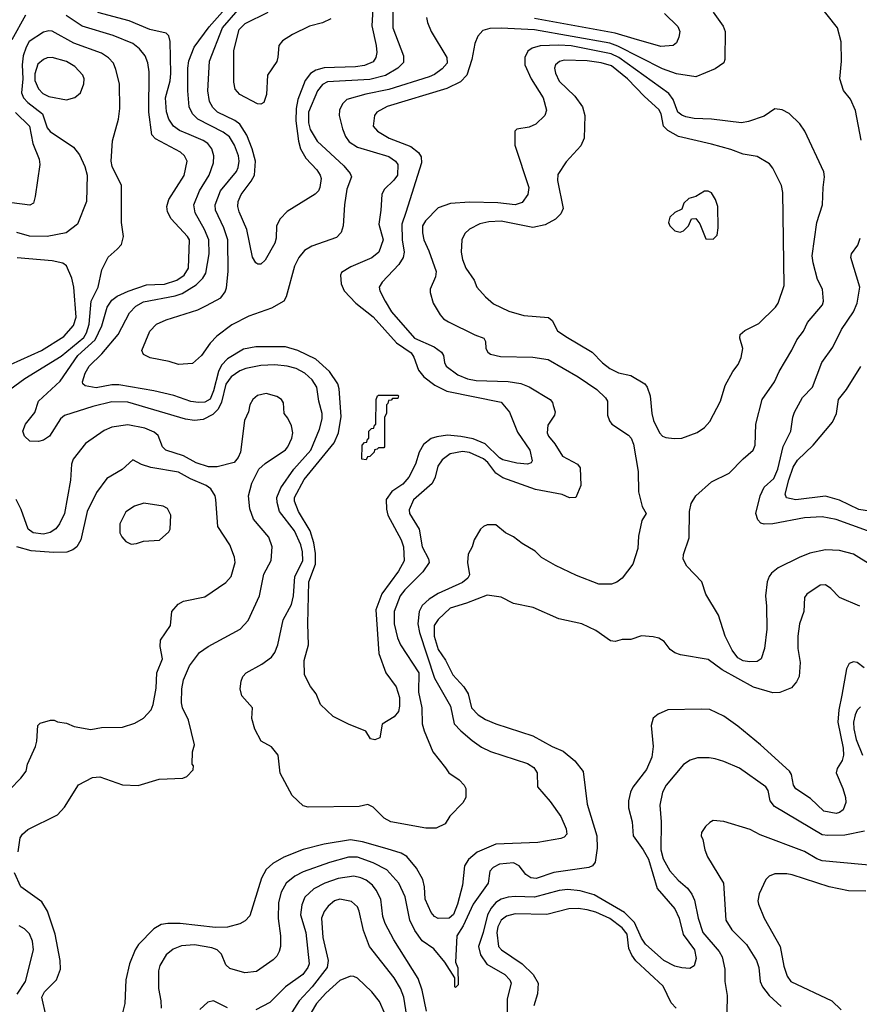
# Model space of a CAD drawing. Extents: x 997028 to 1115134, y 536408 to 618974.
# Tile 268 of 473: x 1068659 to 1073448, y 562235 to 567852. Entities that reach past the tile are written whole.
import ezdxf

# ---------------------------------------------------------------- set-up
doc = ezdxf.new("R2010")
doc.units = 0

msp = doc.modelspace()

# ---------------------------------------------------------------- linework, layer by layer
at = {"layer": '0CON10XD'}
for points in [[(1073457.5, 567165), (1073425, 567333.3), (1073397.4, 567397.4), (1073357, 567447), (1073335.7, 567515), (1073346.9, 567615), (1073344.3, 567725), (1073323.1, 567805), (1073198, 567965), (1073187.1, 568025), (1073195.8, 568065), (1073229.3, 568110.7), (1073290.2, 568169.8), (1073425, 568262.1), (1073467.9, 568305)], [(1070787.2, 567965), (1070787.8, 567805), (1070847.3, 567645), (1070847.1, 567607.1), (1070815.5, 567575), (1070745, 567532.7), (1070655, 567510), (1070415, 567496.2), (1070385, 567481.2), (1070357.4, 567445), (1070305.7, 567325), (1070306.4, 567263.6), (1070314.8, 567224.8), (1070355, 567158.2), (1070507, 567017), (1070544.4, 566975), (1070551.9, 566955), (1070524.5, 566884.5), (1070510.5, 566795), (1070503.8, 566676.2), (1070492, 566638), (1070465, 566610), (1070325, 566559.5), (1070283.3, 566535), (1070250.9, 566495), (1070226.2, 566445), (1070178.8, 566271.2), (1070165, 566246.7), (1070095, 566205.7), (1069965, 566160.6), (1069868.3, 566111.7), (1069783.4, 566046.6), (1069744.4, 566005.6), (1069696.7, 565935), (1069645, 565890), (1069565, 565884.2), (1069511.2, 565901.2), (1069402.1, 565922.1), (1069365, 565941.2), (1069356, 565965), (1069402, 566075), (1069440, 566115), (1069495, 566138.6), (1069674.4, 566195.6), (1069725, 566222), (1069805.6, 566264.4), (1069830.6, 566299.4), (1069838.7, 566321.3), (1069848.5, 566415), (1069845.9, 566595), (1069824, 566664), (1069774.8, 566764.8), (1069772.9, 566795), (1069804.5, 566875.5), (1069895, 566985.7), (1069905, 567008.8), (1069910, 567045), (1069905.9, 567075), (1069884.2, 567135), (1069855, 567183.4), (1069820.3, 567210.3), (1069674, 567284), (1069644.4, 567314.4), (1069625.3, 567355), (1069617.1, 567445), (1069617.8, 567575), (1069623.6, 567616.4), (1069654.8, 567695.2), (1069738.9, 567811.1), (1069861.3, 567948.7)], [(1072614.6, 567894.6), (1072670.8, 567815), (1072682.5, 567785), (1072680, 567625), (1072674.1, 567605.9), (1072625, 567572), (1072515, 567525.6), (1072405, 567543.1), (1072325, 567570.6), (1072071, 567701), (1072025, 567717.5), (1071595, 567793.6), (1071405, 567804.2), (1071340.7, 567800.7), (1071299.9, 567790.1), (1071271.7, 567758.3), (1071254.2, 567715.8), (1071237.8, 567625), (1071208.6, 567535), (1071173.2, 567496.8), (1071095, 567459.2), (1070754.4, 567355.6), (1070695.7, 567325), (1070681.9, 567305), (1070675.5, 567245), (1070698.9, 567215), (1070765.8, 567175), (1070888.9, 567128.9), (1070933.3, 567093.3), (1070949.3, 567069.3), (1070950, 567035), (1070861.1, 566751.1), (1070837.9, 566685), (1070841.1, 566595), (1070850.9, 566525), (1070846.1, 566495), (1070820.4, 566455), (1070726.5, 566355), (1070708.5, 566325), (1070712.5, 566305), (1070743.1, 566245), (1070780, 566185), (1070911.1, 566035), (1071022.2, 565985), (1071064.4, 565955), (1071075.7, 565935), (1071081.4, 565895), (1071091.4, 565875), (1071157.8, 565825), (1071212.7, 565802.7), (1071262.6, 565792.6), (1071445, 565786.7), (1071516.6, 565776.6), (1071565, 565757.5), (1071684, 565685), (1071697.9, 565667.9), (1071701.2, 565651.2), (1071712, 565615), (1071710, 565595), (1071672, 565538), (1071667.1, 565495), (1071674.6, 565475), (1071711.6, 565431.6), (1071755, 565362.2), (1071840, 565315), (1071856.2, 565295), (1071858.8, 565195), (1071830, 565125), (1071795, 565123.3), (1071752.9, 565142.9), (1071601.2, 565171.2), (1071415, 565237.7), (1071374, 565264), (1071328.9, 565325), (1071305, 565345.7), (1071225, 565381.8), (1071185, 565388.8), (1071115, 565375.3), (1071068.7, 565341.3), (1071043.8, 565305), (1071028.8, 565241.2), (1071010.5, 565205), (1070905, 565111.9), (1070880.8, 565055), (1070881.5, 565035), (1070936.4, 564945), (1070954.6, 564845), (1070991.1, 564775), (1070994.4, 564755), (1070958.9, 564701.1), (1070855, 564599.6), (1070828.2, 564565), (1070794.7, 564475), (1070794.7, 564405), (1070813.3, 564325), (1070831.1, 564285), (1070935.3, 564125), (1070933.5, 564015), (1070953.1, 563925), (1070954.6, 563835), (1070965.4, 563795.4), (1071015.7, 563675), (1071087, 563583), (1071105.6, 563555.6), (1071165, 563516), (1071193.8, 563485), (1071203.8, 563465), (1071203.3, 563415), (1071185.9, 563384.1), (1071112.5, 563307.5), (1071086.2, 563265), (1071035, 563240), (1070975, 563238.6), (1070775, 563275.6), (1070737.2, 563297.2), (1070675, 563360), (1070645, 563374), (1070595, 563362.5), (1070305, 563360), (1070275, 563366.7), (1070213.3, 563425), (1070145, 563552.5), (1070133.3, 563655), (1070095, 563703.3), (1070035.8, 563735.8), (1069999.2, 563805), (1069982.5, 563865), (1069986.2, 563925), (1069926.7, 563995), (1069916.2, 564035), (1069921.2, 564078.8), (1069932, 564105), (1069950, 564125), (1070040.8, 564175), (1070094.3, 564215), (1070115, 564241.4), (1070131.6, 564285), (1070162.3, 564427.7), (1070210, 564515), (1070220, 564565), (1070228.4, 564675), (1070273.8, 564765), (1070271.4, 564815), (1070262.9, 564855), (1070226.3, 564936.3), (1070140.3, 565045), (1070126.7, 565096.7), (1070125.8, 565125), (1070148.3, 565181.7), (1070222.2, 565287.8), (1070318.6, 565395), (1070368.8, 565515), (1070384.7, 565575), (1070384.7, 565605), (1070365.7, 565675), (1070353.6, 565755), (1070327.7, 565797.7), (1070285.5, 565835), (1070235, 565861.6), (1070185, 565875.8), (1070115, 565883.3), (1070035, 565878.4), (1069947.8, 565862.2), (1069915, 565848.7), (1069865.5, 565815), (1069835, 565771.8), (1069809.4, 565670.6), (1069790.1, 565629.9), (1069761.3, 565598.7), (1069705, 565570.4), (1069655, 565565.3), (1069605, 565572.2), (1069275, 565670.3), (1069185, 565671.4), (1069076.2, 565645), (1068915, 565594.4), (1068891.4, 565575), (1068828.6, 565475), (1068795, 565452.9), (1068765.6, 565444.4), (1068717, 565447), (1068686.2, 565475), (1068676.2, 565505), (1068691.2, 565545), (1068745, 565610), (1068765.8, 565675), (1068890, 565790), (1068990.2, 565935), (1069088.5, 566025), (1069128.3, 566105), (1069158.7, 566211.3), (1069185, 566252.1), (1069215, 566274.7), (1069277.9, 566302.1), (1069381.7, 566338.3), (1069430.4, 566340.4), (1069485, 566343.3), (1069555, 566365.8), (1069597.3, 566395), (1069622.2, 566435), (1069628.2, 566595), (1069616.2, 566615), (1069523.5, 566715), (1069502.7, 566755), (1069497.3, 566785), (1069509.1, 566825), (1069597.4, 566962.6), (1069614.5, 567045), (1069598.9, 567075), (1069576.9, 567095), (1069432.5, 567172.5), (1069412.2, 567195), (1069394.8, 567324.8), (1069398.2, 567555), (1069390, 567605), (1069375.3, 567645.3), (1069342.5, 567685), (1069304.4, 567715), (1069191.7, 567761.7), (1069015, 567814.1), (1068924.5, 567875)], [(1069625, 567195.8), (1069570.1, 567220.1), (1069536.4, 567245), (1069510.4, 567285), (1069495.9, 567325.9), (1069491.3, 567405), (1069516.8, 567503.2), (1069520, 567545), (1069517.9, 567727.9), (1069508.8, 567758.8), (1069494.5, 567774.5), (1069401.2, 567795), (1069284, 567845), (1069105, 567891.9)], [(1070674.1, 567945), (1070666.6, 567816.6), (1070692.7, 567705), (1070696.2, 567665), (1070690.9, 567635), (1070675, 567612.1), (1070625, 567590.2), (1070575, 567582.8), (1070395, 567577.7), (1070347.1, 567562.9), (1070317.9, 567545), (1070286.8, 567505), (1070244.4, 567395.6), (1070235.2, 567344.8), (1070233.8, 567275), (1070248.3, 567158.3), (1070260, 567115), (1070291.3, 567061.3), (1070353.5, 566995), (1070373.5, 566965), (1070377.5, 566945), (1070370.6, 566895), (1070362.9, 566875), (1070345, 566857.1), (1070185, 566756.7), (1070144.6, 566715.4), (1070123.3, 566675), (1070121.1, 566605), (1070113.7, 566576.3), (1070059.5, 566480.5), (1070035, 566457.5), (1070017, 566457), (1070005, 566464.2), (1069986.7, 566496.7), (1069954.7, 566655), (1069910.7, 566755), (1069903.2, 566785), (1069905.4, 566815), (1069921.8, 566855), (1069979.8, 566930.2), (1069998.6, 566965), (1070003.3, 567045), (1069984.5, 567114.5), (1069953.8, 567193.8), (1069914.8, 567254.8), (1069886.8, 567276.8), (1069787.5, 567325), (1069760.3, 567350.3), (1069741.6, 567385), (1069731.9, 567445), (1069741.8, 567615), (1069816.3, 567805), (1069905, 567907.3)], [(1070434.4, 567855.6), (1070385.5, 567834.5), (1070312.5, 567815), (1070215, 567768), (1070158.5, 567731.5), (1070137.5, 567705), (1070131.4, 567638.6), (1070125, 567613.3), (1070071.9, 567535), (1070065.7, 567424.3), (1070051.7, 567378.3), (1070035, 567368.8), (1070015, 567370.8), (1069914.2, 567425), (1069888.6, 567455), (1069880, 567495), (1069880.9, 567675), (1069911.1, 567795), (1069945, 567830), (1070075.8, 567895)], [(1068691.9, 567878.1), (1068614, 567736)], [(1070980, 567865), (1070984, 567835), (1071005.8, 567785), (1071095.3, 567635.3), (1071096.2, 567603.8), (1071069.3, 567570.7), (1071025, 567539.3), (1070993.8, 567526.2), (1070765, 567453.5), (1070634, 567426), (1070524.6, 567395.4), (1070499.3, 567370.7), (1070482.9, 567335), (1070481.4, 567305), (1070499.5, 567229.5), (1070517.3, 567185), (1070538.5, 567155), (1070585.8, 567125), (1070765, 567072), (1070802.2, 567045), (1070815.6, 567025), (1070813.8, 566965), (1070793.1, 566936.9), (1070737.1, 566882.9), (1070723.5, 566855), (1070718.9, 566765), (1070706.4, 566685), (1070731.8, 566595), (1070706.7, 566525), (1070667.4, 566492.6), (1070548.3, 566441.7), (1070495, 566408.8), (1070488, 566395), (1070492.9, 566345), (1070509.4, 566305), (1070576.7, 566235), (1070675, 566156.7), (1070808.1, 566008.1), (1070891.3, 565951.3), (1070906.6, 565926.6), (1070932.7, 565852.7), (1070964.5, 565814.5), (1071027.5, 565767.5), (1071095, 565732.6), (1071405, 565670.4), (1071452.3, 565612.3), (1071497.9, 565497.9), (1071567.8, 565395), (1071581.2, 565335), (1071576.8, 565323.2), (1071555, 565315.8), (1071495, 565321.8), (1071415, 565340), (1071395, 565352.2), (1071312.8, 565432.8), (1071245, 565459.8), (1071175.3, 565474.7), (1071098.7, 565481.3), (1071037.6, 565472.4), (1071005, 565461.8), (1070961.7, 565428.3), (1070937.9, 565385), (1070916.7, 565315), (1070878.5, 565241.5), (1070845, 565202.5), (1070780.6, 565159.4), (1070748.9, 565115), (1070751.1, 565058.9), (1070758.9, 565025), (1070835.3, 564885), (1070847.9, 564845), (1070850.9, 564765), (1070819.1, 564705), (1070724.1, 564575.9), (1070690.8, 564485), (1070706.6, 564236.6), (1070746.9, 564125), (1070805.3, 564045.3), (1070825.5, 563984.5), (1070825.5, 563934.5), (1070818.6, 563905), (1070795.5, 563874.5), (1070726.4, 563833.6), (1070712.5, 563755), (1070685, 563743.8), (1070659.3, 563749.3), (1070633, 563793), (1070535, 563832), (1070447.3, 563877.3), (1070374.2, 563944.2), (1070350, 564005), (1070317.7, 564047.7), (1070284, 564115), (1070280.8, 564195), (1070305.7, 564285), (1070301.5, 564405), (1070307.5, 564645), (1070346, 564745), (1070346.4, 564806.4), (1070337.2, 564867.2), (1070315.2, 564935.2), (1070249.2, 565045), (1070226.2, 565105), (1070225.7, 565125), (1070280.8, 565229.2), (1070451.7, 565438.3), (1070476.8, 565495), (1070491.8, 565588.2), (1070480.4, 565745), (1070472.5, 565775), (1070426.2, 565845), (1070347.5, 565915), (1070245, 565964.7), (1070175.3, 565985.3), (1070005, 565985.9), (1069935, 565971.3), (1069845, 565917.3), (1069810, 565880), (1069792.4, 565845), (1069765, 565734.4), (1069745, 565687.7), (1069715, 565670.5), (1069677.8, 565667.8), (1069635, 565673.6), (1069537.2, 565707.2), (1069424.8, 565734.8), (1069225, 565768.4), (1069185, 565768.6), (1069095, 565751.9), (1069032.5, 565762.5), (1069018.6, 565775), (1069016.9, 565785), (1069031.8, 565835), (1069055.4, 565875), (1069126.6, 565945), (1069220.4, 566055), (1069285, 566179.4), (1069321.9, 566218.1), (1069365, 566242), (1069545, 566276.7), (1069585, 566290.2), (1069665, 566338.8), (1069702.9, 566377.1), (1069719.8, 566405), (1069738.9, 566515), (1069738.3, 566595), (1069712.9, 566655), (1069659.4, 566749.4), (1069652.8, 566795), (1069684.1, 566875), (1069740, 566965), (1069764.6, 567035), (1069766.9, 567075), (1069753.8, 567115), (1069731.5, 567145), (1069705, 567162.4), (1069625, 567195.8)], [(1072336.4, 567886.4), (1072413, 567813), (1072423.3, 567785), (1072417.8, 567752.2), (1072405, 567720), (1072385, 567704.4), (1072315, 567698.8), (1072163, 567743), (1072055, 567775.2), (1071595, 567858.2)], [(1068536.7, 565695), (1068687.5, 565805), (1068895, 565931.2), (1069025, 566039.5), (1069039.5, 566065), (1069054.5, 566115), (1069066.3, 566245), (1069105.5, 566325.5), (1069126.7, 566425), (1069163.1, 566496.9), (1069215, 566542.5), (1069240.3, 566569.7), (1069251.1, 566615), (1069239.5, 566695), (1069238.8, 566905), (1069186.2, 567015), (1069180, 567045), (1069188.7, 567161.3), (1069221.5, 567285), (1069229.5, 567345), (1069227.5, 567485), (1069207.8, 567567.8), (1069193.1, 567603.1), (1069164.7, 567634.7), (1069125, 567661.2), (1068966.9, 567716.9), (1068845, 567785.4), (1068825, 567788.9), (1068795, 567780.7), (1068713.7, 567726.3), (1068694.9, 567695.1), (1068678.1, 567645), (1068672.3, 567595), (1068676.5, 567513.5), (1068669, 567435), (1068680.6, 567405), (1068705, 567378.8), (1068788.8, 567315), (1068815.6, 567235.6), (1068833.3, 567213.3), (1068965, 567124.4), (1069000.2, 567080.2), (1069031.2, 567015), (1069043.8, 566965), (1069040, 566815), (1068988.6, 566685), (1068924.7, 566635.3), (1068815, 566614), (1068715, 566616.9), (1068642.6, 566637.4)], [(1073105, 564784.4), (1072985.4, 564724.6), (1072947.5, 564695), (1072933.1, 564675), (1072922.9, 564645), (1072912.5, 564565), (1072919.1, 564505), (1072920.5, 564375), (1072906.4, 564265), (1072886.9, 564205), (1072865, 564189.5), (1072821.4, 564188.6), (1072785, 564194.7), (1072755, 564211.5), (1072721.5, 564255), (1072682.5, 564335), (1072643.8, 564453.8), (1072572, 564575), (1072550, 564645), (1072463.3, 564735), (1072443.9, 564773.9), (1072445, 564800), (1072476.7, 564895), (1072480, 565045), (1072488.3, 565091.7), (1072514.3, 565135.7), (1072603.8, 565215), (1072706, 565265), (1072785, 565345.7), (1072842.9, 565395), (1072852.9, 565425), (1072856.7, 565545), (1072893.5, 565685), (1072963.1, 565785), (1072990.6, 565845), (1073063.4, 565966.6), (1073090.8, 566025), (1073128.6, 566075), (1073151.4, 566125), (1073236.9, 566225), (1073243.1, 566245), (1073238, 566315), (1073209.7, 566369.7), (1073183.6, 566465), (1073179.5, 566505), (1073205.6, 566695), (1073237.1, 566795), (1073240.6, 566895), (1073250, 566955), (1073244.4, 566984.4), (1073136.6, 567216.6), (1073107.9, 567257.9), (1073047.3, 567317.3), (1073007.3, 567337.3), (1072965, 567342.5), (1072905, 567301.8), (1072815, 567270.4), (1072775, 567263.8), (1072605, 567284.6), (1072505, 567287.6), (1072458, 567298), (1072435, 567306.8), (1072412.5, 567325), (1072386.7, 567396.7), (1072360.7, 567430.7), (1072075.7, 567635.7), (1072032.2, 567657.8), (1071805, 567701.6), (1071733, 567707), (1071627.7, 567702.3), (1071581.5, 567688.5), (1071557.1, 567672.9), (1071539.5, 567635), (1071540.4, 567595), (1071576.8, 567515), (1071643.8, 567405), (1071663.3, 567335), (1071654.2, 567305), (1071603.6, 567256.4), (1071565, 567238), (1071495, 567227.5), (1071482.5, 567215), (1071483.3, 567135), (1071561.8, 566895), (1071557.5, 566855), (1071525, 566808.9), (1071485, 566796.2), (1071385, 566807.2), (1071225, 566811.1), (1071116.7, 566803.3), (1071045, 566778.5), (1070973.3, 566705), (1070956.4, 566675), (1070956.4, 566635), (1070964.6, 566595), (1070993.3, 566533.3), (1071034.4, 566415), (1071030, 566385), (1071000.8, 566315), (1071000, 566295), (1071017.5, 566235), (1071057, 566167), (1071076.2, 566145), (1071105, 566127.1), (1071254.4, 566054.4), (1071306.7, 566035), (1071316.1, 566016.1), (1071316.7, 565975), (1071328.8, 565955), (1071345, 565942.9), (1071400.4, 565930.4), (1071585, 565926.7), (1071673, 565913), (1071845, 565814.5), (1071951, 565741), (1072000, 565695), (1072011.8, 565675), (1072011.1, 565595), (1072022.4, 565562.4), (1072036.2, 565545), (1072131.2, 565481.2), (1072145.5, 565465), (1072159.7, 565429.7), (1072186.8, 565275), (1072187.9, 565157.9), (1072210, 565075), (1072232.5, 565035), (1072206.7, 564995), (1072187.5, 564905), (1072184.3, 564835), (1072155.8, 564745), (1072094.6, 564665.4), (1072065, 564643.1), (1072035, 564631.5), (1071962, 564632), (1071835, 564681.4), (1071715, 564737.1), (1071635, 564784), (1071599.1, 564819.1), (1071525, 564864.3), (1071475, 564902), (1071430, 564925), (1071375, 564970), (1071325, 564970), (1071305, 564960), (1071287.5, 564945), (1071250, 564885), (1071240, 564845), (1071217.6, 564802.4), (1071212.7, 564755), (1071224.5, 564685.5), (1071214.4, 564665), (1071185, 564641.5), (1071045, 564577.7), (1070994.2, 564545.8), (1070955, 564510.6), (1070937.1, 564475), (1070930.6, 564405), (1070939.3, 564355), (1071025.2, 564095.2), (1071116.5, 563935), (1071136.5, 563835), (1071174.7, 563794.7), (1071240.4, 563740.4), (1071292.4, 563702.4), (1071345, 563676.4), (1071555, 563607.9), (1071591.1, 563585), (1071610.4, 563555), (1071611.4, 563475), (1071685, 563392), (1071745.3, 563305.3), (1071776.2, 563235), (1071778.8, 563205), (1071765, 563188.2), (1071745, 563180), (1071615, 563157.4), (1071375, 563147.5), (1071267.3, 563102.7), (1071219, 563061), (1071196.7, 563025), (1071184.1, 562915), (1071155.6, 562805), (1071132.6, 562747.4), (1071108, 562725), (1071045, 562723.8), (1071025, 562735.5), (1071005, 562758.1), (1070971.8, 562835), (1070968.5, 562905), (1070957.4, 562947.4), (1070921.9, 563011.9), (1070867.6, 563077.6), (1070835, 563096.9), (1070755, 563121.4), (1070615, 563161.4), (1070545, 563171.9), (1070395, 563147.6), (1070275, 563117.5), (1070165, 563074.6), (1070102.6, 563037.4), (1070065, 563004.4), (1070037.1, 562955), (1069971.4, 562738.6), (1069945, 562710), (1069914.4, 562694.4), (1069844.7, 562675.3), (1069775, 562673.3), (1069575, 562694.7), (1069503.9, 562696.1), (1069465, 562689.6), (1069424.1, 562665.9), (1069335.6, 562575), (1069316.7, 562545), (1069285.6, 562465), (1069263.5, 562375), (1069258.7, 562238.7), (1069230.5, 562125)], [(1068925, 567394.4), (1068973, 567407), (1069006.3, 567433.7), (1069025.6, 567485), (1069026.7, 567515), (1069018.9, 567535), (1068974.3, 567585), (1068925, 567613.9), (1068844.5, 567635.5), (1068816.1, 567633.9), (1068794, 567625), (1068763, 567597), (1068745, 567543.3), (1068745.8, 567505), (1068766.6, 567456.6), (1068790.9, 567430.9), (1068825, 567412.9), (1068925, 567394.4)], [(1072391.9, 565461.9), (1072435, 565464.6), (1072523.7, 565496.3), (1072564, 565525), (1072595, 565558.8), (1072655.8, 565675), (1072682, 565765), (1072725.6, 565844.4), (1072757.5, 565885), (1072774.2, 565925), (1072784.2, 565975), (1072766, 566035), (1072768.8, 566055), (1072795, 566078), (1072875, 566118), (1072968.8, 566211.2), (1072985.5, 566235), (1073019.5, 566335), (1073011.1, 566865), (1073003.3, 566905), (1072954.2, 567005), (1072935, 567030), (1072865, 567071.4), (1072785, 567084.4), (1072715, 567110.9), (1072605, 567141.5), (1072415.9, 567185.9), (1072355, 567219.1), (1072330.9, 567245), (1072318.4, 567315), (1072305, 567339.5), (1072222.7, 567412.7), (1072124.7, 567515), (1072035, 567588.4), (1071976, 567605), (1071895, 567617.2), (1071765, 567621.2), (1071737.4, 567612.6), (1071714.4, 567595), (1071709.4, 567575), (1071714.3, 567545.7), (1071735, 567501.5), (1071825.7, 567415), (1071868.6, 567355), (1071882.5, 567305), (1071877.5, 567175), (1071858.9, 567131.1), (1071775, 567040.8), (1071728.8, 566968.8), (1071726.7, 566935), (1071758.6, 566775), (1071746, 566745), (1071715.5, 566714.5), (1071655, 566681.4), (1071585, 566665.6), (1071405, 566702.6), (1071335, 566698.8), (1071283.6, 566686.4), (1071225, 566656.9), (1071198.3, 566631.7), (1071180.5, 566595), (1071176.4, 566525), (1071184, 566484), (1071203.8, 566433.8), (1071250, 566365), (1071267.1, 566325), (1071315, 566271.4), (1071361.5, 566231.5), (1071448.6, 566188.6), (1071535, 566164.4), (1071675, 566152.5), (1071695.7, 566135), (1071726.8, 566076.8), (1071774.6, 566044.6), (1071924.2, 565955), (1071983.3, 565893.3), (1072025, 565861.5), (1072075, 565836.5), (1072145, 565821.9), (1072223.4, 565773.4), (1072238.6, 565755), (1072255.3, 565705.3), (1072263.4, 565605), (1072273.5, 565565), (1072307.1, 565495), (1072325, 565475.5), (1072345, 565468.2), (1072391.9, 565461.9)], [(1068635, 567321.6), (1068715.3, 567245), (1068732.9, 567145), (1068770, 567055), (1068773.3, 567025), (1068747.8, 566842.2), (1068738, 566805), (1068717, 566793), (1068495, 566822.9)], [(1072615, 566600), (1072637, 566623), (1072643.3, 566665), (1072640, 566785), (1072628, 566825), (1072605, 566863.3), (1072585, 566873.8), (1072565, 566873.3), (1072515, 566842.5), (1072475, 566832.5), (1072447.5, 566805), (1072435, 566770), (1072395, 566752.5), (1072367.5, 566725), (1072360, 566695), (1072367.5, 566675), (1072395, 566647.5), (1072425, 566640), (1072445, 566647.5), (1072472.5, 566675), (1072490, 566715), (1072515, 566717.5), (1072537.7, 566687.7), (1072571.7, 566601.7), (1072615, 566600)], [(1073495, 564934.7), (1073315, 564999.7), (1073235, 565015.3), (1073135, 565009.3), (1072955, 564975.5), (1072905, 564974.3), (1072885, 564980), (1072868.1, 564998.1), (1072857.1, 565035), (1072881.3, 565135), (1072904.8, 565185.2), (1072960.7, 565235), (1072983.3, 565286.7), (1073012.7, 565417.3), (1073057.7, 565505), (1073068.5, 565585), (1073078.3, 565611.7), (1073124.4, 565695.6), (1073181.1, 565755), (1073234.6, 565895), (1073295.8, 565984.2), (1073345.9, 566084.1), (1073415, 566185.7), (1073435.8, 566234.2), (1073449.8, 566325), (1073399.1, 566495), (1073402.7, 566515), (1073438.6, 566565), (1073452.7, 566605)], [(1068545, 565858.5), (1068783.5, 565965), (1068910.9, 566045), (1068965, 566106.9), (1068980.8, 566155), (1068968.5, 566325), (1068956.4, 566376.4), (1068925, 566448), (1068905, 566462), (1068845, 566475.6), (1068645, 566493.1)], [(1073505, 565048.2), (1073445, 565057.1), (1073335, 565110.4), (1073255, 565132.5), (1073085, 565113.4), (1073033.2, 565123.2), (1073025.6, 565145), (1073045, 565226), (1073071, 565299), (1073095, 565338.1), (1073184.4, 565425), (1073294.7, 565555.3), (1073318.1, 565605), (1073328.1, 565685), (1073375, 565742), (1073456, 565874)], [(1068650, 563105), (1068661.9, 563185), (1068674, 563206), (1068705, 563232.2), (1068874.5, 563315.5), (1068915, 563358.8), (1068995, 563487.5), (1069075, 563528.1), (1069115, 563532.9), (1069245, 563486.2), (1069335, 563482), (1069455, 563518.8), (1069590, 563525), (1069612.5, 563535), (1069648.3, 563571.7), (1069650, 563595), (1069642.5, 563605), (1069643.8, 563675), (1069656, 563715), (1069621.4, 563855), (1069586.9, 563925), (1069581.1, 563955), (1069583.8, 564035), (1069593.8, 564085), (1069627.9, 564165), (1069685, 564241.9), (1069734, 564275), (1069916, 564374), (1069961.9, 564425), (1070026.7, 564565), (1070051.7, 564688.3), (1070093.6, 564766.4), (1070098.5, 564845), (1070079.6, 564899.6), (1069991.9, 565001.9), (1069971.5, 565061.5), (1069964.5, 565135), (1069982.4, 565207.6), (1070023.2, 565286.8), (1070059.3, 565320.7), (1070175, 565398.1), (1070188.9, 565415), (1070211.1, 565465), (1070216.7, 565495), (1070209.2, 565535), (1070188.3, 565578.3), (1070166.7, 565605), (1070163.3, 565665), (1070151.2, 565685), (1070125, 565702.5), (1070065, 565720), (1070015, 565708), (1069988.8, 565685), (1069971.2, 565655), (1069963.3, 565615), (1069942, 565565), (1069918.6, 565385), (1069905.5, 565354.5), (1069881.2, 565325), (1069785, 565300.6), (1069735, 565300.8), (1069665, 565323.4), (1069594, 565364), (1069493.1, 565395), (1069472.9, 565415), (1069449.1, 565479.1), (1069425, 565499.1), (1069372, 565522), (1069275, 565540.8), (1069185, 565526.5), (1069141.5, 565508.5), (1069035, 565434.4), (1068964.7, 565345.3), (1068953.8, 565315), (1068949.2, 565225), (1068914.6, 565035), (1068886.4, 564975), (1068865, 564946.7), (1068833.1, 564926.9), (1068795, 564917.2), (1068735, 564923.6), (1068707.8, 564945), (1068667.7, 565057.7), (1068638.4, 565115)], [(1070635, 565340), (1070610, 565345), (1070612.5, 565425), (1070625, 565440), (1070638.3, 565441.7), (1070641.7, 565458.3), (1070650, 565465), (1070650, 565505), (1070665, 565520), (1070678.3, 565521.7), (1070681.7, 565538.3), (1070690, 565545), (1070692.5, 565685), (1070700, 565705), (1070705, 565710), (1070815, 565710), (1070820, 565705), (1070815, 565690), (1070785, 565690), (1070778.3, 565681.7), (1070761.7, 565678.3), (1070758.3, 565661.7), (1070750, 565655), (1070750, 565605), (1070740, 565585), (1070740, 565415), (1070735, 565410), (1070705, 565410), (1070698.3, 565401.7), (1070681.7, 565398.3), (1070680, 565385), (1070655, 565360), (1070641.7, 565358.3), (1070635, 565340)], [(1068538, 563395), (1068666, 563525), (1068696, 563565), (1068704, 563605), (1068748.8, 563705), (1068756.7, 563735), (1068762.5, 563825), (1068775, 563837.5), (1068833.9, 563856.1), (1068855, 563856.2), (1068875, 563846.7), (1068925, 563838.8), (1068968.8, 563818.8), (1069065, 563802.5), (1069125, 563812.9), (1069245, 563815.7), (1069315, 563838), (1069365, 563866), (1069408.6, 563915), (1069420.6, 563945), (1069437.4, 564037.4), (1069441.5, 564125), (1069473.3, 564205), (1069460.8, 564275), (1069461.2, 564311.2), (1069518.8, 564395), (1069526.7, 564475), (1069563, 564517), (1069592.5, 564535), (1069715, 564558.8), (1069835, 564641.5), (1069864.5, 564675), (1069887.5, 564755), (1069883.3, 564785), (1069856.9, 564855), (1069789.7, 564959.7), (1069778.5, 565115), (1069773.1, 565135), (1069748.6, 565175), (1069722, 565195), (1069632.5, 565232.5), (1069565, 565269.7), (1069407.7, 565297.7), (1069353.5, 565313.5), (1069305, 565340), (1069242.5, 565285), (1069156.1, 565233.9), (1069096.5, 565153.5), (1069044.3, 565045.7), (1069008.2, 564885), (1068985.4, 564844.6), (1068962.8, 564827.2), (1068926.9, 564813.1), (1068851.5, 564811.5), (1068725, 564821.8), (1068642.5, 564845)], [(1069295, 564860), (1069325, 564863.8), (1069365, 564876.2), (1069457, 564883), (1069509.3, 564930.7), (1069517.5, 564945), (1069520, 565025), (1069502.7, 565062.7), (1069476.8, 565076.8), (1069367.3, 565092.7), (1069313.2, 565076.8), (1069265, 565043.8), (1069230.8, 564975), (1069229.2, 564925), (1069240.9, 564900.9), (1069265, 564874), (1069295, 564860)], [(1073515, 564740.5), (1073415, 564802.2), (1073335, 564823.3), (1073255, 564826.9), (1073165, 564808.9), (1073105, 564784.4)], [(1073451.4, 564505), (1073334, 564555), (1073285, 564607.5), (1073255, 564628.1), (1073225, 564625.6), (1073147.5, 564575), (1073135.7, 564555), (1073130.6, 564475), (1073106.5, 564405), (1073097.3, 564335), (1073097.3, 564265), (1073110.5, 564185), (1073105.5, 564105), (1073090, 564075), (1073060.2, 564039.8), (1072995, 564012.9), (1072955, 564011.1), (1072845, 564043.8), (1072665, 564142.4), (1072585, 564201.8), (1072428.3, 564228.3), (1072395, 564239.2), (1072369.1, 564259.1), (1072333.8, 564305), (1072305, 564322.5), (1072271.4, 564331.4), (1072205, 564336), (1072145, 564316.2), (1072095, 564316.2), (1072055, 564303.8), (1072027.7, 564307.7), (1071945, 564366.2), (1071865, 564404.2), (1071734.5, 564434.5), (1071587.4, 564497.4), (1071475, 564521.4), (1071405, 564557.5), (1071325, 564568.6), (1071207.7, 564522.3), (1071115, 564494.1), (1071045, 564428.9), (1071022.3, 564395), (1071022.6, 564335), (1071045, 564258.9), (1071087.3, 564197.3), (1071128.8, 564115), (1071192.5, 564045), (1071217.3, 564005), (1071235.4, 563925), (1071274.4, 563885), (1071315, 563859.6), (1071374.2, 563834.2), (1071586.2, 563766.2), (1071695, 563705.6), (1071758.3, 563678.3), (1071825, 563623.8), (1071873.2, 563563.2), (1071896.2, 563376.2), (1071950.6, 563195), (1071951.9, 563125), (1071942, 563045), (1071925.6, 563024.4), (1071905, 563014.4), (1071705, 562987.3), (1071605, 562952.9), (1071574.4, 562955.6), (1071545.5, 562975), (1071508.2, 563025), (1071475, 563040.8), (1071395, 563033.2), (1071360, 563015), (1071339.4, 562995), (1071330, 562925), (1071245, 562805.5), (1071187.3, 562682.7), (1071151.5, 562625), (1071143.8, 562475), (1071157, 562443), (1071160, 562345), (1071145, 562330), (1071140, 562335), (1071140, 562385), (1071084.1, 562474.1), (1071021.7, 562551.7), (1070955, 562596.9), (1070913.2, 562655), (1070883.3, 562715), (1070856.8, 562846.8), (1070821.3, 562925), (1070752.2, 563002.2), (1070675, 563042.3), (1070585, 563073.8), (1070535, 563073.8), (1070425, 563044.2), (1070275, 562990.3), (1070227.8, 562965), (1070178.5, 562925), (1070150, 562875), (1070134.7, 562815.3), (1070134, 562724), (1070146.9, 562625), (1070145.6, 562565), (1070138.6, 562535), (1070125, 562508.8), (1070105, 562488), (1070008.9, 562421.1), (1069943.2, 562413.2), (1069858.3, 562438.3), (1069835, 562460), (1069810.6, 562520.6), (1069784.6, 562544.6), (1069755, 562556.8), (1069655, 562572.9), (1069581.9, 562568.1), (1069535, 562549.5), (1069493.4, 562516.6), (1069458.5, 562455), (1069450.9, 562425), (1069450.5, 562325), (1069464.4, 562255), (1069465, 562212.5)], [(1073475, 564153.3), (1073435, 564184.2), (1073415, 564188.8), (1073390.5, 564179.5), (1073375, 564147.5), (1073348.5, 563998.5), (1073330.7, 563915), (1073325.3, 563845), (1073355, 563696.2), (1073358, 563655), (1073350.3, 563625), (1073320.8, 563579.2), (1073314.7, 563555), (1073353.6, 563465), (1073368.5, 563415), (1073370.4, 563385), (1073355, 563344.3), (1073335, 563328.9), (1073315, 563323.5), (1073245, 563336.9), (1073168.5, 563408.5), (1073085, 563464.4), (1073072.2, 563485), (1073061.4, 563545), (1073048.6, 563565), (1072884.6, 563714.6), (1072755, 563822), (1072675, 563878.6), (1072595, 563915.7), (1072548.3, 563918.3), (1072355, 563914.2), (1072300.3, 563889.7), (1072272.7, 563867.3), (1072260, 563825), (1072271.2, 563705), (1072264.6, 563645), (1072234.4, 563575), (1072156.3, 563473.7), (1072142.5, 563445), (1072130.5, 563395), (1072131.5, 563355), (1072151.8, 563275), (1072157.5, 563195), (1072215, 563116.7), (1072245, 563062.5), (1072294.5, 562894.5), (1072395, 562779.4), (1072420, 562725), (1072443, 562633), (1072508.2, 562545), (1072517.3, 562495), (1072506.2, 562453.8), (1072480.9, 562439.1), (1072435, 562441.8), (1072395, 562452.3), (1072332.9, 562485), (1072227.7, 562577.7), (1072205, 562612.7), (1072165, 562701.3), (1072108.4, 562758.4), (1071935, 562858.4), (1071855, 562881), (1071785, 562888.7), (1071735, 562883.3), (1071595, 562845.8), (1071485, 562849.8), (1071444.8, 562845.2), (1071405, 562834.8), (1071374.8, 562815.2), (1071347.3, 562782.7), (1071327.5, 562745), (1071303.1, 562645), (1071275.2, 562565), (1071287.3, 562517.3), (1071324, 562464), (1071425, 562405.3), (1071454.6, 562375), (1071462.5, 562355), (1071440, 562265), (1071440.5, 562095)], [(1073455, 563932.2), (1073435, 563912.5), (1073424.8, 563885.2), (1073414.8, 563845), (1073416.8, 563806.8), (1073429.1, 563745), (1073466.5, 563655)], [(1073477, 563223), (1073365, 563199.7), (1073267.3, 563197.3), (1073235, 563202), (1072963.4, 563363.4), (1072938.6, 563395), (1072927.1, 563455), (1072914.2, 563475), (1072765, 563581.1), (1072675, 563620.5), (1072624.6, 563634.6), (1072590.9, 563640.9), (1072525, 563640.6), (1072482.8, 563627.2), (1072445, 563602.5), (1072345.9, 563484.1), (1072324.7, 563445.3), (1072309.1, 563370.9), (1072318, 563275), (1072314.7, 563115.3), (1072328.2, 563065), (1072366.4, 562996.4), (1072415, 562942.2), (1072466.9, 562896.9), (1072492.4, 562862.4), (1072507.7, 562827.7), (1072527.8, 562725), (1072554.7, 562645), (1072648.5, 562535), (1072665.5, 562505), (1072680.9, 562435), (1072680.5, 562365), (1072693.1, 562285), (1072692.3, 562187.7)], [(1073585, 563021.3), (1073235, 563053.4), (1073204.8, 563064.8), (1073135.8, 563105.8), (1072881.4, 563201.4), (1072825, 563231.4), (1072675, 563278), (1072615, 563282.5), (1072595, 563272.5), (1072570.5, 563249.5), (1072546.7, 563215), (1072546.2, 563195), (1072554.2, 563174.2), (1072565.8, 563115.8), (1072582, 563075), (1072673.3, 562925), (1072686.9, 562715), (1072719.8, 562659.8), (1072804.6, 562575), (1072860.4, 562485), (1072875.4, 562445), (1072881.2, 562365), (1072895.4, 562335), (1072934.3, 562284.3), (1073002.4, 562222.4)], [(1068810.6, 562165), (1068784.5, 562275), (1068800.5, 562305), (1068868, 562375), (1068891.4, 562435), (1068890.6, 562485), (1068860.8, 562635), (1068817.8, 562765), (1068785, 562819.2), (1068665.4, 562905.4), (1068630, 562985)], [(1070980, 562195), (1070954.5, 562315.5), (1070931.3, 562381.3), (1070792.7, 562602.7), (1070743.9, 562695), (1070730.7, 562735), (1070719.2, 562835), (1070692.9, 562885), (1070670.5, 562915), (1070635, 562941.8), (1070605, 562956.7), (1070565, 562965.3), (1070475, 562952.6), (1070400, 562925), (1070337.4, 562892.6), (1070285.4, 562845), (1070267.5, 562802.5), (1070260, 562745), (1070290.8, 562645), (1070309.7, 562465), (1070303.2, 562445), (1070272.9, 562405), (1070175, 562333.8), (1070085.5, 562245), (1070005, 562203.8)], [(1073485, 562879.1), (1073385, 562882.1), (1073275.3, 562905.3), (1073065, 562973.5), (1073035, 562978.9), (1072965, 562978), (1072934.3, 562965.7), (1072914.3, 562945.7), (1072875.8, 562865), (1072869.4, 562825), (1072871.9, 562805), (1072905.7, 562725), (1072995.4, 562565), (1073017.8, 562452.2), (1073035.4, 562395.4), (1073057.5, 562365), (1073290, 562255), (1073343.8, 562203.8)], [(1070867.3, 562167.3), (1070849.2, 562275), (1070830.3, 562325), (1070795, 562385.5), (1070654.6, 562565), (1070618.9, 562655), (1070595.9, 562765), (1070585, 562791.4), (1070551.2, 562821.2), (1070485, 562834.6), (1070455, 562824.6), (1070417.5, 562795), (1070395, 562764.3), (1070380.3, 562725), (1070388.6, 562615), (1070417.3, 562485), (1070412.4, 562445), (1070326.5, 562333.5), (1070252.3, 562255), (1070176.9, 562135)], [(1072402.4, 562212.4), (1072373.8, 562243.8), (1072328.4, 562338.4), (1072173.2, 562483.2), (1072149.3, 562515), (1072132.8, 562552.8), (1072123, 562635), (1072095, 562671.1), (1072025, 562724.2), (1071945, 562759.5), (1071895, 562773.2), (1071845, 562781.2), (1071791.1, 562778.9), (1071665, 562746.6), (1071485, 562751.2), (1071435, 562736.7), (1071404.7, 562715), (1071386.1, 562676.1), (1071379.3, 562645), (1071389.6, 562565), (1071406.5, 562545), (1071525.5, 562465), (1071586.7, 562405), (1071616, 562355), (1071612.2, 562295), (1071591.2, 562225)], [(1068645, 562291.5), (1068691.8, 562365), (1068736.7, 562545), (1068731.1, 562595), (1068715, 562637.1), (1068685.7, 562665), (1068655, 562682.5)], [(1070740.4, 562185), (1070711.1, 562251.1), (1070668.1, 562305), (1070585, 562383.1), (1070565, 562393.1), (1070545.7, 562394.3), (1070485, 562370), (1070405, 562298.2), (1070350.8, 562239.2), (1070265.4, 562094.6)], [(1069844.4, 562214.4), (1069765, 562253.8), (1069732.5, 562247.5), (1069686.7, 562205)]]:
    msp.add_lwpolyline(points, dxfattribs=at)

doc.saveas('drawing.dxf')
